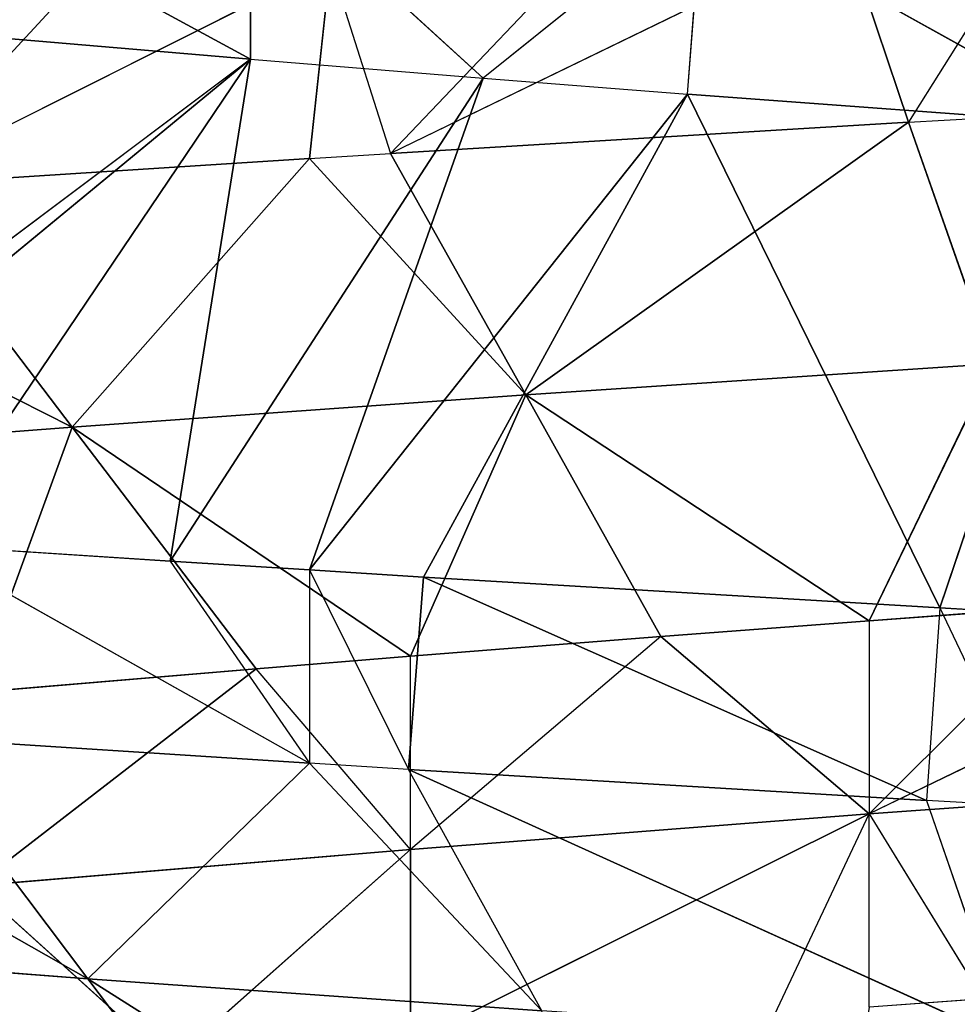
# Model space of a CAD drawing. Extents: x 186 to 416, y 0 to 124.
# Tile 315 of 656: x 244.879 to 245.304, y 121.041 to 121.487. Entities that reach past the tile are written whole.
import ezdxf

# ---------------------------------------------------------------- set-up
doc = ezdxf.new("R2010")
doc.units = 0
doc.header["$LTSCALE"] = 25.4
doc.layers.get('0').update_dxf_attribs({"color": 13, "linetype": 'CONTINUOUS'})

# ---------------------------------------------------------------- blocks, each defined once
blk = doc.blocks.new('PILLS-I-PLAFON-8266-8272_0')
at = {"color": 250}
for p, q in [((60.2044, 52.96909, 2.82087), (60.26139, 52.98002, 2.81759)), ((60.26138, 52.98001, 2.73009), (60.2044, 52.96909, 2.82087)), ((59.96982, 52.90501, 2.83495), (60.2044, 52.96909, 2.82087)), ((59.96982, 52.90501, 2.83495), (60.2044, 52.96909, 2.82087)), ((60.2044, 52.96909, 2.82087), (60.03104, 52.72573, 2.94432)), ((60.2044, 52.96909, 2.82087), (60.03104, 52.72573, 2.94432)), ((60.17556, 52.96289, 2.73505), (60.2044, 52.96909, 2.82087)), ((60.2044, 52.96909, 2.82087), (60.24284, 52.78359, 2.93025)), ((60.17556, 52.96289, 2.73505), (59.96982, 52.90501, 2.83495)), ((60.05845, 52.93293, 2.74202), (59.96982, 52.90501, 2.83495)), ((59.93306, 52.89204, 2.83724), (59.96982, 52.90501, 2.83495)), ((59.94255, 52.89547, 2.74914), (59.96982, 52.90501, 2.83495)), ((60.03104, 52.72573, 2.94432), (59.96982, 52.90501, 2.83495)), ((59.94255, 52.89547, 2.74914), (59.74234, 52.81091, 2.84955)), ((59.94255, 52.89547, 2.74914), (59.93306, 52.89204, 2.83724)), ((59.74234, 52.81091, 2.84955), (59.93306, 52.89204, 2.83724)), ((59.74234, 52.81091, 2.84955), (59.93306, 52.89204, 2.83724)), ((59.82566, 52.64077, 2.95892), (59.93306, 52.89204, 2.83724)), ((59.82566, 52.64077, 2.95892), (59.93306, 52.89204, 2.83724)), ((60.03104, 52.72573, 2.94432), (59.93306, 52.89204, 2.83724)), ((59.82859, 52.85057, 2.75639), (59.74234, 52.81091, 2.84955)), ((59.74234, 52.81091, 2.84955), (59.82566, 52.64077, 2.95892)), ((59.74234, 52.81091, 2.84955), (59.82566, 52.64077, 2.95892)), ((60.24284, 52.78359, 2.93025), (60.03104, 52.72573, 2.94432)), ((60.24284, 52.78359, 2.93025), (60.03104, 52.72573, 2.94432)), ((60.24284, 52.78359, 2.93025), (60.18658, 52.57539, 3.04656)), ((60.24284, 52.78359, 2.93025), (60.18658, 52.57539, 3.04656)), ((59.62499, 52.74839, 2.8575), (59.82566, 52.64077, 2.95892)), ((59.62499, 52.74839, 2.8575), (59.82566, 52.64077, 2.95892)), ((60.03104, 52.72573, 2.94432), (59.82566, 52.64077, 2.95892)), ((60.03104, 52.72573, 2.94432), (59.82566, 52.64077, 2.95892)), ((59.97882, 52.50274, 3.06261), (60.03104, 52.72573, 2.94432)), ((59.97882, 52.50274, 3.06261), (60.03104, 52.72573, 2.94432)), ((60.03104, 52.72573, 2.94432), (60.18658, 52.57539, 3.04656)), ((60.09226, 52.54645, 3.0537), (60.03104, 52.72573, 2.94432)), ((60.09226, 52.54645, 3.0537), (60.03104, 52.72573, 2.94432)), ((60.03104, 52.72573, 2.94432), (60.18658, 52.57539, 3.04656)), ((59.63182, 52.53008, 2.97371), (59.82566, 52.64077, 2.95892)), ((59.63182, 52.53008, 2.97371), (59.82566, 52.64077, 2.95892)), ((59.82566, 52.64077, 2.95892), (59.78169, 52.40083, 3.07907)), ((59.82566, 52.64077, 2.95892), (59.78169, 52.40083, 3.07907)), ((59.90899, 52.47063, 3.0683), (59.82566, 52.64077, 2.95892)), ((59.90899, 52.47063, 3.0683), (59.82566, 52.64077, 2.95892)), ((59.97882, 52.50274, 3.06261), (59.82566, 52.64077, 2.95892)), ((59.97882, 52.50274, 3.06261), (59.82566, 52.64077, 2.95892)), ((60.39857, 52.61779, 3.11885), (60.18658, 52.57539, 3.13406)), ((60.39857, 52.61779, 3.03135), (60.18658, 52.57539, 3.13406)), ((60.39857, 52.61779, 3.11885), (60.18658, 52.57539, 3.13406)), ((60.28127, 52.59808, 3.03962), (60.18658, 52.57539, 3.13406)), ((60.28127, 52.59808, 3.03962), (60.18658, 52.57539, 3.04656)), ((60.23809, 52.5885, 3.21776), (60.18658, 52.57539, 3.22155)), ((60.18658, 52.57539, 3.13406), (60.23809, 52.5885, 3.21776)), ((60.18658, 52.57539, 3.13406), (59.97882, 52.50274, 3.23761)), ((59.97882, 52.50274, 3.15011), (60.18658, 52.57539, 3.13406)), ((59.97882, 52.50274, 3.15011), (60.18658, 52.57539, 3.13406)), ((60.18658, 52.57539, 3.13406), (59.97882, 52.50274, 3.23761)), ((60.09226, 52.54645, 3.0537), (60.18658, 52.57539, 3.13406)), ((60.18658, 52.57539, 3.04656), (60.09226, 52.54645, 3.0537)), ((60.14389, 52.5631, 3.22476), (60.18658, 52.57539, 3.13406)), ((60.18658, 52.57539, 3.22155), (60.18658, 52.57539, 3.13406)), ((60.18658, 52.57539, 3.04656), (60.18658, 52.57539, 3.13406)), ((60.09226, 52.54645, 3.0537), (59.97882, 52.50274, 3.15011)), ((60.09226, 52.54645, 3.0537), (59.97882, 52.50274, 3.06261)), ((59.97882, 52.50274, 3.15011), (59.78169, 52.40083, 3.16657)), ((59.97882, 52.50274, 3.15011), (59.78169, 52.40083, 3.16657)), ((59.97882, 52.50274, 3.15011), (59.8702, 52.45097, 3.24652)), ((59.97882, 52.50274, 3.15011), (59.90899, 52.47063, 3.0683)), ((59.97882, 52.50274, 3.06261), (59.90899, 52.47063, 3.0683)), ((59.97882, 52.50274, 3.15011), (59.97882, 52.50274, 3.06261)), ((59.97882, 52.50274, 3.23761), (59.97882, 52.50274, 3.15011)), ((59.78169, 52.40083, 3.16657), (59.90899, 52.47063, 3.0683)), ((59.90899, 52.47063, 3.0683), (59.78169, 52.40083, 3.07907)), ((59.78169, 52.40083, 3.16657), (59.8702, 52.45097, 3.24652)), ((59.90643, 49.6499, 2.79232), (59.71463, 49.76175, 2.68833)), ((59.90643, 49.6499, 2.79232), (59.71463, 49.76175, 2.68833)), ((59.74822, 49.73946, 2.77882), (59.90643, 49.6499, 2.79232)), ((59.74822, 49.73946, 2.77882), (59.90643, 49.6499, 2.79232)), ((59.90643, 49.6499, 2.79232), (59.62499, 49.3709, 3.00333)), ((59.90643, 49.6499, 2.79232), (59.64835, 49.35762, 3.00494)), ((59.90643, 49.6499, 2.79232), (59.75764, 49.30097, 3.01229)), ((59.90643, 49.6499, 2.79232), (59.75764, 49.30097, 3.01229)), ((59.90643, 49.6499, 2.79232), (59.87001, 49.25143, 3.0196)), ((59.90643, 49.6499, 2.79232), (59.87001, 49.25143, 3.0196)), ((59.90643, 49.6499, 2.79232), (60.01185, 49.60277, 2.80085)), ((59.90643, 49.6499, 2.79232), (59.90643, 49.6499, 2.70482)), ((59.90643, 49.6499, 2.70482), (60.01185, 49.60277, 2.80085)), ((59.83267, 49.4751, 3.20867), (59.91523, 49.6456, 3.31805)), ((59.83267, 49.4751, 3.20867), (59.91523, 49.6456, 3.31805)), ((60.01842, 49.60013, 3.32637), (59.83267, 49.4751, 3.20867)), ((60.01842, 49.60013, 3.32637), (59.83267, 49.4751, 3.20867)), ((60.01185, 49.60277, 2.80085), (59.87001, 49.25143, 3.0196)), ((60.01185, 49.60277, 2.80085), (59.87001, 49.25143, 3.0196)), ((60.01185, 49.60277, 2.80085), (59.93306, 49.22724, 3.02359)), ((60.01185, 49.60277, 2.80085), (59.93306, 49.22724, 3.02359)), ((60.01185, 49.60277, 2.80085), (60.10431, 49.56878, 2.80806)), ((60.1111, 49.56653, 2.72108), (60.01185, 49.60277, 2.80085)), ((59.83267, 49.4751, 3.20867), (59.63834, 49.58493, 3.19388)), ((59.83267, 49.4751, 3.20867), (59.63834, 49.58493, 3.19388)), ((60.10431, 49.56878, 2.80806), (59.93306, 49.22724, 3.02359)), ((60.10431, 49.56878, 2.80806), (59.93306, 49.22724, 3.02359)), ((60.10431, 49.56878, 2.80806), (59.98476, 49.20924, 3.02681)), ((60.10431, 49.56878, 2.80806), (59.98476, 49.20924, 3.02681)), ((60.10431, 49.56878, 2.80806), (60.21857, 49.14731, 3.04077)), ((60.10431, 49.56878, 2.80806), (60.21857, 49.14731, 3.04077)), ((60.10431, 49.56878, 2.80806), (60.29268, 49.51888, 2.82202)), ((60.10431, 49.56878, 2.80806), (60.29268, 49.51888, 2.82202)), ((60.10431, 49.56878, 2.80806), (60.1111, 49.56653, 2.72108)), ((60.29268, 49.51888, 2.82202), (60.1111, 49.56653, 2.72108)), ((60.29268, 49.51888, 2.82202), (60.1111, 49.56653, 2.72108)), ((60.29268, 49.51888, 2.82202), (60.21857, 49.14731, 3.04077)), ((60.29268, 49.51888, 2.82202), (60.21857, 49.14731, 3.04077)), ((59.625, 49.37089, 3.09083), (59.83267, 49.4751, 3.20867)), ((59.625, 49.37089, 3.09083), (59.83267, 49.4751, 3.20867)), ((59.83267, 49.4751, 3.20867), (59.7501, 49.3046, 3.0993)), ((59.83267, 49.4751, 3.20867), (59.7501, 49.3046, 3.0993)), ((59.83267, 49.4751, 3.20867), (60.03836, 49.39108, 3.22326)), ((59.83267, 49.4751, 3.20867), (60.03836, 49.39108, 3.22326)), ((59.83267, 49.4751, 3.20867), (59.93306, 49.22724, 3.11109)), ((59.83267, 49.4751, 3.20867), (59.93306, 49.22724, 3.11109)), ((60.03836, 49.39108, 3.22326), (59.93306, 49.22724, 3.11109)), ((60.03836, 49.39108, 3.22326), (59.97792, 49.21153, 3.11388)), ((60.25028, 49.33417, 3.23731), (59.97792, 49.21153, 3.11388)), ((60.25028, 49.33417, 3.23731), (59.97792, 49.21153, 3.11388)), ((60.21265, 49.1485, 3.12793), (60.25028, 49.33417, 3.23731)), ((59.93306, 49.22724, 3.11109), (59.7501, 49.3046, 3.0993)), ((59.93306, 49.22724, 3.11109), (59.7501, 49.3046, 3.0993)), ((59.75764, 49.30097, 3.01229), (59.93306, 49.22724, 3.11109)), ((59.75764, 49.30097, 3.01229), (59.87001, 49.25143, 3.0196)), ((59.87001, 49.25143, 3.0196), (59.93306, 49.22724, 3.11109)), ((59.87001, 49.25143, 3.0196), (59.93306, 49.22724, 3.02359)), ((59.93306, 49.22724, 3.02359), (59.93306, 49.22724, 3.11109)), ((59.93306, 49.22724, 3.02359), (59.97792, 49.21153, 3.11388)), ((59.97792, 49.21153, 3.11388), (59.93306, 49.22724, 3.11109)), ((59.93306, 49.22724, 3.02359), (59.98476, 49.20924, 3.02681)), ((59.98476, 49.20924, 3.02681), (59.97792, 49.21153, 3.11388)), ((60.21265, 49.1485, 3.12793), (59.97792, 49.21153, 3.11388)), ((60.21265, 49.1485, 3.12793), (59.97792, 49.21153, 3.11388)), ((59.98476, 49.20924, 3.02681), (60.21265, 49.1485, 3.12793)), ((59.98476, 49.20924, 3.02681), (60.21265, 49.1485, 3.12793)), ((59.98476, 49.20924, 3.02681), (60.21857, 49.14731, 3.04077)), ((59.98476, 49.20924, 3.02681), (60.21857, 49.14731, 3.04077)), ((60.26138, 49.13927, 3.13073), (60.21265, 49.1485, 3.12793)), ((60.21857, 49.14731, 3.04077), (60.21265, 49.1485, 3.12793)), ((60.21857, 49.14731, 3.04077), (60.26138, 49.13927, 3.13073)), ((60.21857, 49.14731, 3.04077), (60.26139, 49.13927, 3.04323))]:
    blk.add_line(p, q, dxfattribs=at)
mesh = blk.add_polyface(dxfattribs=at)
corners = [(60.26138, 52.98001, 3.43009), (60.23809, 52.5885, 3.21776), (60.15082, 52.9572, 3.43651)]
mesh.append_faces([[corners[k] for k in face] for face in [(0, 1, 2)]], dxfattribs={"color": 250})
mesh = blk.add_polyface(dxfattribs=at)
corners = [(59.96982, 52.90501, 2.83495), (60.2044, 52.96909, 2.82087), (60.17556, 52.96289, 2.73505)]
mesh.append_faces([[corners[k] for k in face] for face in [(0, 1, 2)]], dxfattribs={"color": 250})
mesh = blk.add_polyface(dxfattribs=at)
corners = [(60.2044, 52.96909, 2.82087), (59.96982, 52.90501, 2.83495), (60.03104, 52.72573, 2.94432)]
mesh.append_faces([[corners[k] for k in face] for face in [(0, 1, 2)]], dxfattribs={"color": 250})
mesh = blk.add_polyface(dxfattribs=at)
corners = [(60.24284, 52.78359, 2.93025), (60.2044, 52.96909, 2.82087), (60.03104, 52.72573, 2.94432)]
mesh.append_faces([[corners[k] for k in face] for face in [(0, 1, 2)]], dxfattribs={"color": 250})
mesh = blk.add_polyface(dxfattribs=at)
corners = [(60.23809, 52.5885, 3.21776), (60.18658, 52.57539, 3.22155), (60.15082, 52.9572, 3.43651)]
mesh.append_faces([[corners[k] for k in face] for face in [(0, 1, 2)]], dxfattribs={"color": 250})
mesh = blk.add_polyface(dxfattribs=at)
corners = [(59.74234, 52.81091, 2.84955), (59.93306, 52.89204, 2.83724), (59.94255, 52.89547, 2.74914)]
mesh.append_faces([[corners[k] for k in face] for face in [(0, 1, 2)]], dxfattribs={"color": 250})
mesh = blk.add_polyface(dxfattribs=at)
corners = [(59.93306, 52.89204, 2.83724), (59.74234, 52.81091, 2.84955), (59.82566, 52.64077, 2.95892)]
mesh.append_faces([[corners[k] for k in face] for face in [(0, 1, 2)]], dxfattribs={"color": 250})
mesh = blk.add_polyface(dxfattribs=at)
corners = [(60.03104, 52.72573, 2.94432), (59.93306, 52.89204, 2.83724), (59.82566, 52.64077, 2.95892)]
mesh.append_faces([[corners[k] for k in face] for face in [(0, 1, 2)]], dxfattribs={"color": 250})
mesh = blk.add_polyface(dxfattribs=at)
corners = [(59.82566, 52.64077, 2.95892), (59.74234, 52.81091, 2.84955), (59.62499, 52.74839, 2.8575)]
mesh.append_faces([[corners[k] for k in face] for face in [(0, 1, 2)]], dxfattribs={"color": 250})
mesh = blk.add_polyface(dxfattribs=at)
corners = [(60.24284, 52.78359, 2.93025), (60.03104, 52.72573, 2.94432), (60.18658, 52.57539, 3.04656)]
mesh.append_faces([[corners[k] for k in face] for face in [(0, 1, 2)]], dxfattribs={"color": 250})
mesh = blk.add_polyface(dxfattribs=at)
corners = [(60.28127, 52.59808, 3.03962), (60.24284, 52.78359, 2.93025), (60.18658, 52.57539, 3.04656)]
mesh.append_faces([[corners[k] for k in face] for face in [(0, 1, 2)]], dxfattribs={"color": 250})
mesh = blk.add_polyface(dxfattribs=at)
corners = [(59.82566, 52.64077, 2.95892), (59.62499, 52.74839, 2.8575), (59.63182, 52.53008, 2.97371)]
mesh.append_faces([[corners[k] for k in face] for face in [(0, 1, 2)]], dxfattribs={"color": 250})
mesh = blk.add_polyface(dxfattribs=at)
corners = [(60.03104, 52.72573, 2.94432), (59.82566, 52.64077, 2.95892), (59.97882, 52.50274, 3.06261)]
mesh.append_faces([[corners[k] for k in face] for face in [(0, 1, 2)]], dxfattribs={"color": 250})
mesh = blk.add_polyface(dxfattribs=at)
corners = [(60.09226, 52.54645, 3.0537), (60.03104, 52.72573, 2.94432), (59.97882, 52.50274, 3.06261)]
mesh.append_faces([[corners[k] for k in face] for face in [(0, 1, 2)]], dxfattribs={"color": 250})
mesh = blk.add_polyface(dxfattribs=at)
corners = [(60.18658, 52.57539, 3.04656), (60.03104, 52.72573, 2.94432), (60.09226, 52.54645, 3.0537)]
mesh.append_faces([[corners[k] for k in face] for face in [(0, 1, 2)]], dxfattribs={"color": 250})
mesh = blk.add_polyface(dxfattribs=at)
corners = [(59.82566, 52.64077, 2.95892), (59.63182, 52.53008, 2.97371), (59.78169, 52.40083, 3.07907)]
mesh.append_faces([[corners[k] for k in face] for face in [(0, 1, 2)]], dxfattribs={"color": 250})
mesh = blk.add_polyface(dxfattribs=at)
corners = [(59.90899, 52.47063, 3.0683), (59.82566, 52.64077, 2.95892), (59.78169, 52.40083, 3.07907)]
mesh.append_faces([[corners[k] for k in face] for face in [(0, 1, 2)]], dxfattribs={"color": 250})
mesh = blk.add_polyface(dxfattribs=at)
corners = [(59.97882, 52.50274, 3.06261), (59.82566, 52.64077, 2.95892), (59.90899, 52.47063, 3.0683)]
mesh.append_faces([[corners[k] for k in face] for face in [(0, 1, 2)]], dxfattribs={"color": 250})
mesh = blk.add_polyface(dxfattribs=at)
corners = [(60.23809, 52.5885, 3.21776), (60.39857, 52.61779, 3.11885), (60.18658, 52.57539, 3.13406)]
mesh.append_faces([[corners[k] for k in face] for face in [(0, 1, 2)]], dxfattribs={"color": 250})
mesh = blk.add_polyface(dxfattribs=at)
corners = [(60.18658, 52.57539, 3.13406), (60.39857, 52.61779, 3.11885), (60.39857, 52.61779, 3.03135)]
mesh.append_faces([[corners[k] for k in face] for face in [(0, 1, 2)]], dxfattribs={"color": 250})
mesh = blk.add_polyface(dxfattribs=at)
corners = [(59.97882, 52.50274, 3.23761), (60.14389, 52.5631, 3.22476), (60.18658, 52.57539, 3.13406)]
mesh.append_faces([[corners[k] for k in face] for face in [(0, 1, 2)]], dxfattribs={"color": 250})
mesh = blk.add_polyface(dxfattribs=at)
corners = [(59.97882, 52.50274, 3.15011), (60.18658, 52.57539, 3.13406), (60.09226, 52.54645, 3.0537)]
mesh.append_faces([[corners[k] for k in face] for face in [(0, 1, 2)]], dxfattribs={"color": 250})
mesh = blk.add_polyface(dxfattribs=at)
corners = [(59.97882, 52.50274, 3.23761), (60.18658, 52.57539, 3.13406), (59.97882, 52.50274, 3.15011)]
mesh.append_faces([[corners[k] for k in face] for face in [(0, 1, 2)]], dxfattribs={"color": 250})
mesh = blk.add_polyface(dxfattribs=at)
corners = [(59.8702, 52.45097, 3.24652), (59.97882, 52.50274, 3.15011), (59.78169, 52.40083, 3.16657)]
mesh.append_faces([[corners[k] for k in face] for face in [(0, 1, 2)]], dxfattribs={"color": 250})
mesh = blk.add_polyface(dxfattribs=at)
corners = [(59.78169, 52.40083, 3.16657), (59.97882, 52.50274, 3.15011), (59.90899, 52.47063, 3.0683)]
mesh.append_faces([[corners[k] for k in face] for face in [(0, 1, 2)]], dxfattribs={"color": 250})
mesh = blk.add_polyface(dxfattribs=at)
corners = [(59.90643, 49.6499, 2.79232), (59.71463, 49.76175, 2.68833), (59.90643, 49.6499, 2.70482)]
mesh.append_faces([[corners[k] for k in face] for face in [(0, 1, 2)]], dxfattribs={"color": 250})
mesh = blk.add_polyface(dxfattribs=at)
corners = [(59.90643, 49.6499, 2.79232), (59.74822, 49.73946, 2.77882), (59.71463, 49.76175, 2.68833)]
mesh.append_faces([[corners[k] for k in face] for face in [(0, 1, 2)]], dxfattribs={"color": 250})
mesh = blk.add_polyface(dxfattribs=at)
corners = [(59.81874, 49.69654, 3.30995), (59.74182, 49.74361, 3.30325), (59.63834, 49.58493, 3.19388)]
mesh.append_faces([[corners[k] for k in face] for face in [(0, 1, 2)]], dxfattribs={"color": 250})
mesh = blk.add_polyface(dxfattribs=at)
corners = [(59.90643, 49.6499, 2.79232), (59.62499, 49.3709, 3.00333), (59.74822, 49.73946, 2.77882)]
mesh.append_faces([[corners[k] for k in face] for face in [(0, 1, 2)]], dxfattribs={"color": 250})
mesh = blk.add_polyface(dxfattribs=at)
corners = [(59.91523, 49.6456, 3.31805), (59.81874, 49.69654, 3.30995), (59.63834, 49.58493, 3.19388)]
mesh.append_faces([[corners[k] for k in face] for face in [(0, 1, 2)]], dxfattribs={"color": 250})
mesh = blk.add_polyface(dxfattribs=at)
corners = [(59.90643, 49.6499, 2.79232), (59.75764, 49.30097, 3.01229), (59.64835, 49.35762, 3.00494)]
mesh.append_faces([[corners[k] for k in face] for face in [(0, 1, 2)]], dxfattribs={"color": 250})
mesh = blk.add_polyface(dxfattribs=at)
corners = [(59.90643, 49.6499, 2.79232), (59.87001, 49.25143, 3.0196), (59.75764, 49.30097, 3.01229)]
mesh.append_faces([[corners[k] for k in face] for face in [(0, 1, 2)]], dxfattribs={"color": 250})
mesh = blk.add_polyface(dxfattribs=at)
corners = [(60.01185, 49.60277, 2.80085), (59.87001, 49.25143, 3.0196), (59.90643, 49.6499, 2.79232)]
mesh.append_faces([[corners[k] for k in face] for face in [(0, 1, 2)]], dxfattribs={"color": 250})
mesh = blk.add_polyface(dxfattribs=at)
corners = [(60.01185, 49.60277, 2.80085), (59.90643, 49.6499, 2.70482), (60.1111, 49.56653, 2.72108)]
mesh.append_faces([[corners[k] for k in face] for face in [(0, 1, 2)]], dxfattribs={"color": 250})
mesh = blk.add_polyface(dxfattribs=at)
corners = [(59.91523, 49.6456, 3.31805), (59.63834, 49.58493, 3.19388), (59.83267, 49.4751, 3.20867)]
mesh.append_faces([[corners[k] for k in face] for face in [(0, 1, 2)]], dxfattribs={"color": 250})
mesh = blk.add_polyface(dxfattribs=at)
corners = [(60.01842, 49.60013, 3.32637), (59.91523, 49.6456, 3.31805), (59.83267, 49.4751, 3.20867)]
mesh.append_faces([[corners[k] for k in face] for face in [(0, 1, 2)]], dxfattribs={"color": 250})
mesh = blk.add_polyface(dxfattribs=at)
corners = [(60.03836, 49.39108, 3.22326), (60.01842, 49.60013, 3.32637), (59.83267, 49.4751, 3.20867)]
mesh.append_faces([[corners[k] for k in face] for face in [(0, 1, 2)]], dxfattribs={"color": 250})
mesh = blk.add_polyface(dxfattribs=at)
corners = [(60.01185, 49.60277, 2.80085), (59.93306, 49.22724, 3.02359), (59.87001, 49.25143, 3.0196)]
mesh.append_faces([[corners[k] for k in face] for face in [(0, 1, 2)]], dxfattribs={"color": 250})
mesh = blk.add_polyface(dxfattribs=at)
corners = [(60.10431, 49.56878, 2.80806), (59.93306, 49.22724, 3.02359), (60.01185, 49.60277, 2.80085)]
mesh.append_faces([[corners[k] for k in face] for face in [(0, 1, 2)]], dxfattribs={"color": 250})
mesh = blk.add_polyface(dxfattribs=at)
corners = [(59.83267, 49.4751, 3.20867), (59.63834, 49.58493, 3.19388), (59.625, 49.37089, 3.09083)]
mesh.append_faces([[corners[k] for k in face] for face in [(0, 1, 2)]], dxfattribs={"color": 250})
mesh = blk.add_polyface(dxfattribs=at)
corners = [(60.10431, 49.56878, 2.80806), (59.98476, 49.20924, 3.02681), (59.93306, 49.22724, 3.02359)]
mesh.append_faces([[corners[k] for k in face] for face in [(0, 1, 2)]], dxfattribs={"color": 250})
mesh = blk.add_polyface(dxfattribs=at)
corners = [(60.21857, 49.14731, 3.04077), (59.98476, 49.20924, 3.02681), (60.10431, 49.56878, 2.80806)]
mesh.append_faces([[corners[k] for k in face] for face in [(0, 1, 2)]], dxfattribs={"color": 250})
mesh = blk.add_polyface(dxfattribs=at)
corners = [(60.29268, 49.51888, 2.82202), (60.21857, 49.14731, 3.04077), (60.10431, 49.56878, 2.80806)]
mesh.append_faces([[corners[k] for k in face] for face in [(0, 1, 2)]], dxfattribs={"color": 250})
mesh = blk.add_polyface(dxfattribs=at)
corners = [(60.29268, 49.51888, 2.82202), (60.10431, 49.56878, 2.80806), (60.1111, 49.56653, 2.72108)]
mesh.append_faces([[corners[k] for k in face] for face in [(0, 1, 2)]], dxfattribs={"color": 250})
mesh = blk.add_polyface(dxfattribs=at)
corners = [(60.29268, 49.51888, 2.82202), (60.1111, 49.56653, 2.72108), (60.32231, 49.51326, 2.73664)]
mesh.append_faces([[corners[k] for k in face] for face in [(0, 1, 2)]], dxfattribs={"color": 250})
mesh = blk.add_polyface(dxfattribs=at)
corners = [(60.29268, 49.51888, 2.82202), (60.26139, 49.13927, 3.04323), (60.21857, 49.14731, 3.04077)]
mesh.append_faces([[corners[k] for k in face] for face in [(0, 1, 2)]], dxfattribs={"color": 250})
mesh = blk.add_polyface(dxfattribs=at)
corners = [(59.83267, 49.4751, 3.20867), (59.625, 49.37089, 3.09083), (59.7501, 49.3046, 3.0993)]
mesh.append_faces([[corners[k] for k in face] for face in [(0, 1, 2)]], dxfattribs={"color": 250})
mesh = blk.add_polyface(dxfattribs=at)
corners = [(59.93306, 49.22724, 3.11109), (59.83267, 49.4751, 3.20867), (59.7501, 49.3046, 3.0993)]
mesh.append_faces([[corners[k] for k in face] for face in [(0, 1, 2)]], dxfattribs={"color": 250})
mesh = blk.add_polyface(dxfattribs=at)
corners = [(60.03836, 49.39108, 3.22326), (59.83267, 49.4751, 3.20867), (59.93306, 49.22724, 3.11109)]
mesh.append_faces([[corners[k] for k in face] for face in [(0, 1, 2)]], dxfattribs={"color": 250})
mesh = blk.add_polyface(dxfattribs=at)
corners = [(60.25028, 49.33417, 3.23731), (60.03836, 49.39108, 3.22326), (59.97792, 49.21153, 3.11388)]
mesh.append_faces([[corners[k] for k in face] for face in [(0, 1, 2)]], dxfattribs={"color": 250})
mesh = blk.add_polyface(dxfattribs=at)
corners = [(60.25028, 49.33417, 3.23731), (59.97792, 49.21153, 3.11388), (60.21265, 49.1485, 3.12793)]
mesh.append_faces([[corners[k] for k in face] for face in [(0, 1, 2)]], dxfattribs={"color": 250})
mesh = blk.add_polyface(dxfattribs=at)
corners = [(59.93306, 49.22724, 3.11109), (59.7501, 49.3046, 3.0993), (59.75764, 49.30097, 3.01229)]
mesh.append_faces([[corners[k] for k in face] for face in [(0, 1, 2)]], dxfattribs={"color": 250})
mesh = blk.add_polyface(dxfattribs=at)
corners = [(60.21265, 49.1485, 3.12793), (59.97792, 49.21153, 3.11388), (59.98476, 49.20924, 3.02681)]
mesh.append_faces([[corners[k] for k in face] for face in [(0, 1, 2)]], dxfattribs={"color": 250})
mesh = blk.add_polyface(dxfattribs=at)
corners = [(60.21265, 49.1485, 3.12793), (59.98476, 49.20924, 3.02681), (60.21857, 49.14731, 3.04077)]
mesh.append_faces([[corners[k] for k in face] for face in [(0, 1, 2)]], dxfattribs={"color": 250})
mesh = blk.add_polyface(dxfattribs=at)
corners = [(77.6, 30.05964, 90.26167), (43.6, 30.05964, 0.26166), (43.6, 30.05964, 90.26167)]
mesh.append_faces([[corners[k] for k in face] for face in [(0, 1, 2)]], dxfattribs={"color": 250})
mesh = blk.add_polyface(dxfattribs=at)
corners = [(77.6, 30.05964, 90.26167), (77.6, 30.05964, 0.26166), (43.6, 30.05964, 0.26166)]
mesh.append_faces([[corners[k] for k in face] for face in [(0, 1, 2)]], dxfattribs={"color": 250})
mesh = blk.add_polyface(dxfattribs=at)
corners = [(40.6, 27.05964, 90.26167), (80.6, 27.05964, 0.26166), (80.6, 27.05964, 90.26167)]
mesh.append_faces([[corners[k] for k in face] for face in [(0, 1, 2)]], dxfattribs={"color": 250})
mesh = blk.add_polyface(dxfattribs=at)
corners = [(40.6, 27.05964, 90.26167), (40.6, 27.05964, 0.26166), (80.6, 27.05964, 0.26166)]
mesh.append_faces([[corners[k] for k in face] for face in [(0, 1, 2)]], dxfattribs={"color": 250})

msp = doc.modelspace()

# ---------------------------------------------------------------- block references
at = {"color": 0, "extrusion": (0, -1, -3.88578e-16)}
msp.add_blockref('PILLS-I-PLAFON-8266-8272_0', (185.07765, 1965.15091, -124.26167), dxfattribs=at)

doc.saveas('drawing.dxf')
